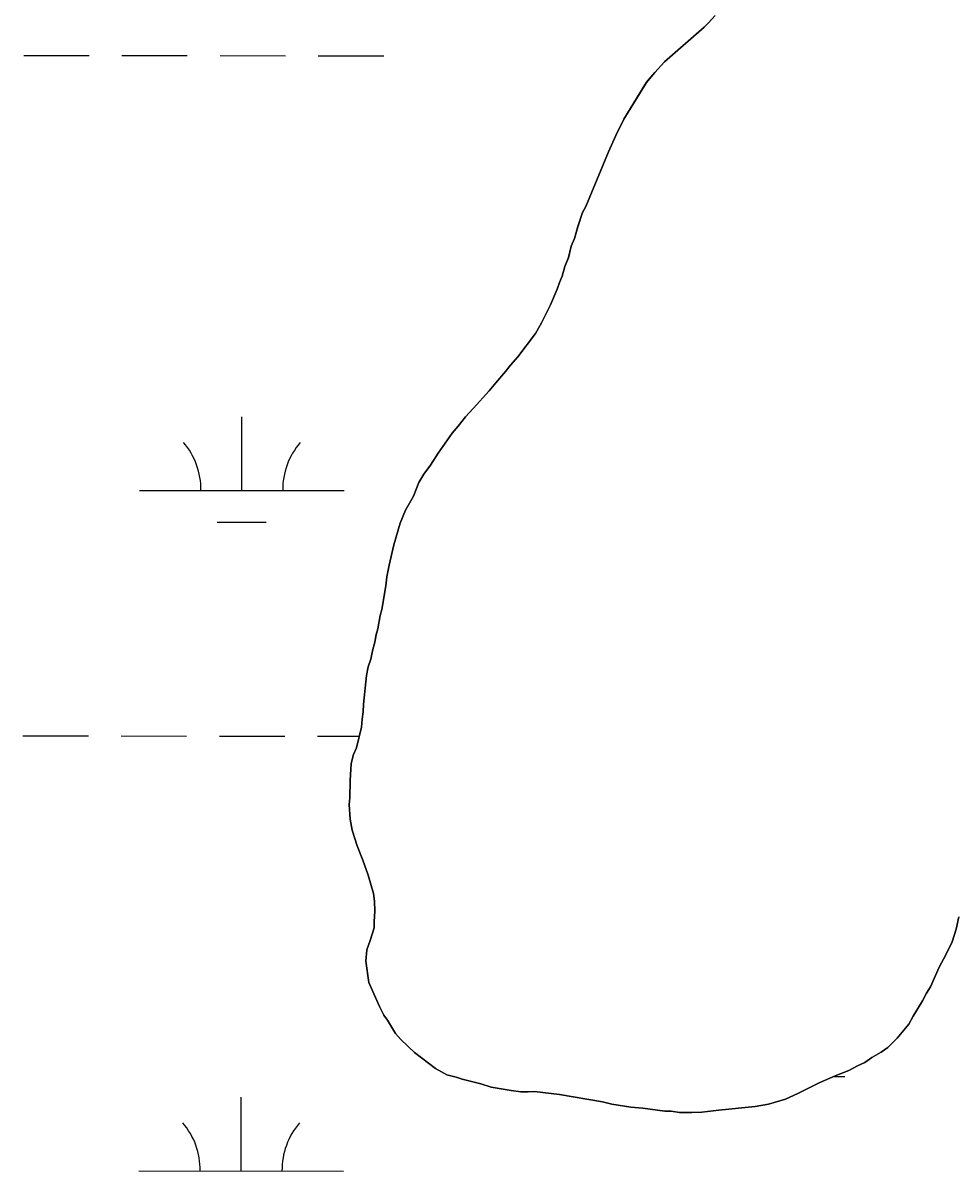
# Model space of a CAD drawing. Extents: x 3148686 to 3186545, y 916144 to 941516.
# Drawn here: x 3167173 to 3167629, y 936376 to 936937 of the extents above; entities that cross this region are included whole.
import ezdxf

# ---------------------------------------------------------------- set-up
doc = ezdxf.new("R2010")
doc.units = 0
for name, color, linetype in [('V-SITE-VEGE', 7, 'Continuous'), ('V-TOPO-SHOR', 7, 'Continuous'), ('V-WETL-SWMP', 7, 'Continuous')]:
    doc.layers.add(name, color=color, linetype=linetype)

msp = doc.modelspace()

# ---------------------------------------------------------------- linework, layer by layer
at = {"layer": 'V-SITE-VEGE'}
for p, q in [((3167508.08, 936936.9), (3167511.32, 936940.6)), ((3167486.57, 936917.92), (3167505.93, 936934.79)), ((3167505.93, 936934.79), (3167508.08, 936936.9)), ((3167481.73, 936912.64), (3167486.57, 936917.92)), ((3167477.68, 936907.88), (3167481.73, 936912.64)), ((3167466.58, 936889.87), (3167477.68, 936907.88)), ((3167462.77, 936881.91), (3167466.58, 936889.87)), ((3167459.23, 936873.94), (3167462.77, 936881.91)), ((3167448.04, 936847.14), (3167459.23, 936873.94)), ((3167446.41, 936844.22), (3167448.04, 936847.14)), ((3167444.21, 936837.31), (3167446.41, 936844.22)), ((3167442.55, 936831.46), (3167444.21, 936837.31)), ((3167439.53, 936822.16), (3167440.92, 936827.75)), ((3167440.92, 936827.75), (3167442.55, 936831.46)), ((3167437.89, 936817.91), (3167439.53, 936822.16)), ((3167436.51, 936813.13), (3167437.89, 936817.91)), ((3167435.15, 936809.95), (3167436.51, 936813.13)), ((3167430.78, 936799.06), (3167434.05, 936806.76)), ((3167434.05, 936806.76), (3167435.15, 936809.95)), ((3167426.43, 936790.31), (3167430.78, 936799.06)), ((3167423.44, 936785.01), (3167426.43, 936790.31)), ((3167414.8, 936773.63), (3167423.44, 936785.01)), ((3167411.3, 936769.67), (3167414.8, 936773.63)), ((3167404.02, 936760.94), (3167408.87, 936766.49)), ((3167408.87, 936766.49), (3167411.3, 936769.67)), ((3167400.78, 936756.98), (3167404.02, 936760.94)), ((3167393.23, 936748.52), (3167400.78, 936756.98)), ((3167385.69, 936739.8), (3167389.2, 936744.3)), ((3167389.2, 936744.3), (3167393.23, 936748.52)), ((3167382.72, 936736.36), (3167385.69, 936739.8)), ((3167375.96, 936726.57), (3167382.72, 936736.36)), ((3167372.17, 936720.74), (3167375.96, 936726.57)), ((3167366.49, 936712.26), (3167368.93, 936716.24)), ((3167368.93, 936716.24), (3167372.17, 936720.74)), ((3167363.76, 936705.63), (3167366.49, 936712.26)), ((3167359.97, 936698.74), (3167363.76, 936705.63)), ((3167357.24, 936692.37), (3167359.97, 936698.74)), ((3167354.2, 936681.74), (3167357.24, 936692.37)), ((3167351.98, 936671.89), (3167354.2, 936681.74)), ((3167350.85, 936666.04), (3167351.98, 936671.89)), ((3167350.28, 936661.78), (3167350.85, 936666.04)), ((3167348.3, 936650.07), (3167350.28, 936661.78)), ((3167347.47, 936647.15), (3167348.3, 936650.07)), ((3167346.34, 936640.76), (3167347.47, 936647.15)), ((3167344.94, 936634.11), (3167345.51, 936637.84)), ((3167345.51, 936637.84), (3167346.34, 936640.76)), ((3167343.83, 936629.86), (3167344.94, 936634.11)), ((3167341.63, 936622.15), (3167343, 936625.87)), ((3167343, 936625.87), (3167343.83, 936629.86)), ((3167340.79, 936617.9), (3167341.63, 936622.15)), ((3167339.32, 936603.79), (3167340.79, 936617.9)), ((3167339.28, 936600.05), (3167339.32, 936603.79)), ((3167338.71, 936596.6), (3167339.28, 936600.05)), ((3167335.91, 936582.5), (3167338.41, 936592.6)), ((3167338.41, 936592.6), (3167338.71, 936596.6)), ((3167334.55, 936579.31), (3167335.91, 936582.5)), ((3167333.44, 936574.79), (3167334.55, 936579.31)), ((3167332.82, 936566.54), (3167333.44, 936574.79)), ((3167332.74, 936558.01), (3167332.82, 936566.54)), ((3167332.44, 936554.81), (3167332.74, 936558.01)), ((3167332.91, 936547.61), (3167332.44, 936554.81)), ((3167333.92, 936542.27), (3167332.91, 936547.61)), ((3167336.24, 936534.52), (3167333.92, 936542.27)), ((3167339.1, 936527.56), (3167336.24, 936534.52)), ((3167341.7, 936520.34), (3167339.1, 936527.56)), ((3167344.28, 936511.25), (3167341.7, 936520.34)), ((3167344.77, 936507.51), (3167344.28, 936511.25)), ((3167344.68, 936497.65), (3167344.99, 936502.72)), ((3167344.99, 936502.72), (3167344.77, 936507.51)), ((3167344.65, 936494.46), (3167344.68, 936497.65)), ((3167630.42, 936499.93), (3167629.03, 936493.81)), ((3167342.72, 936488.34), (3167344.65, 936494.46)), ((3167629.03, 936493.81), (3167627.11, 936487.7)), ((3167341.08, 936483.83), (3167342.72, 936488.34)), ((3167627.11, 936487.7), (3167624.11, 936481.34)), ((3167340.49, 936478.24), (3167341.08, 936483.83)), ((3167624.11, 936481.34), (3167620.85, 936475.24)), ((3167341.99, 936467.83), (3167340.49, 936478.24)), ((3167620.85, 936475.24), (3167616.5, 936465.69)), ((3167347.2, 936456.05), (3167341.99, 936467.83)), ((3167616.5, 936465.69), (3167614.6, 936462.5)), ((3167612.7, 936458.79), (3167608.09, 936451.37)), ((3167614.6, 936462.5), (3167612.7, 936458.79)), ((3167349.29, 936451.77), (3167347.2, 936456.05)), ((3167351.14, 936449.35), (3167349.29, 936451.77)), ((3167355.07, 936442.91), (3167351.14, 936449.35)), ((3167605.92, 936447.4), (3167600.26, 936440.52)), ((3167608.09, 936451.37), (3167605.92, 936447.4)), ((3167357.71, 936439.96), (3167355.07, 936442.91)), ((3167600.26, 936440.52), (3167595.68, 936436.04)), ((3167364.31, 936433.5), (3167357.71, 936439.96)), ((3167595.68, 936436.04), (3167592.46, 936433.67)), ((3167374.63, 936425.67), (3167364.31, 936433.5)), ((3167587.9, 936431.05), (3167584.42, 936428.68)), ((3167592.46, 936433.67), (3167587.9, 936431.05)), ((3167380.19, 936422.68), (3167374.63, 936425.67)), ((3167576.65, 936424.76), (3167569.96, 936422.16)), ((3167580.94, 936427.12), (3167576.65, 936424.76)), ((3167584.42, 936428.68), (3167580.94, 936427.12)), ((3167384.71, 936421.57), (3167380.19, 936422.68)), ((3167387.64, 936420.47), (3167384.71, 936421.57)), ((3167396.68, 936418.25), (3167387.64, 936420.47)), ((3167401.73, 936416.61), (3167396.68, 936418.25)), ((3167562.2, 936418.77), (3167551.75, 936413.54)), ((3167569.96, 936422.16), (3167562.2, 936418.77)), ((3167411.57, 936414.91), (3167401.73, 936416.61)), ((3167416.36, 936414.33), (3167411.57, 936414.91)), ((3167419.83, 936414.29), (3167416.36, 936414.33)), ((3167423.03, 936414.53), (3167419.83, 936414.29)), ((3167435.27, 936413.08), (3167423.03, 936414.53)), ((3167456.29, 936409.41), (3167435.27, 936413.08)), ((3167551.75, 936413.54), (3167545.6, 936410.67)), ((3167460.81, 936408.3), (3167456.29, 936409.41)), ((3167470.13, 936406.87), (3167460.81, 936408.3)), ((3167475.99, 936406.29), (3167470.13, 936406.87)), ((3167530.9, 936407.08), (3167513.02, 936405.39)), ((3167537.31, 936408.35), (3167530.9, 936407.08)), ((3167545.6, 936410.67), (3167537.31, 936408.35)), ((3167486.64, 936404.85), (3167475.99, 936406.29)), ((3167489.83, 936404.82), (3167486.64, 936404.85)), ((3167493.83, 936404.25), (3167489.83, 936404.82)), ((3167499.95, 936404.19), (3167493.83, 936404.25)), ((3167504.75, 936404.41), (3167499.95, 936404.19)), ((3167513.02, 936405.39), (3167504.75, 936404.41))]:
    msp.add_line(p, q, dxfattribs=at)
at = {"layer": 'V-TOPO-SHOR'}
for points in [[(3167511.32, 936940.6), (3167508.08, 936936.9), (3167505.93, 936934.79), (3167486.57, 936917.92), (3167481.73, 936912.64), (3167477.68, 936907.88), (3167466.58, 936889.87), (3167462.77, 936881.91), (3167459.23, 936873.95), (3167448.04, 936847.14), (3167446.41, 936844.22), (3167444.21, 936837.31), (3167442.55, 936831.46), (3167440.92, 936827.75), (3167439.53, 936822.16), (3167437.89, 936817.91), (3167436.51, 936813.13), (3167435.15, 936809.95), (3167434.05, 936806.76), (3167430.78, 936799.06), (3167426.43, 936790.31), (3167423.44, 936785.01), (3167414.8, 936773.63), (3167411.3, 936769.67), (3167408.87, 936766.49), (3167404.02, 936760.94), (3167400.78, 936756.98), (3167393.23, 936748.52), (3167389.2, 936744.3), (3167385.69, 936739.8), (3167382.72, 936736.36), (3167375.96, 936726.57), (3167372.17, 936720.74), (3167368.93, 936716.24), (3167366.49, 936712.26), (3167363.76, 936705.63), (3167359.97, 936698.74), (3167357.24, 936692.37), (3167354.2, 936681.74), (3167351.98, 936671.89), (3167350.85, 936666.04), (3167350.28, 936661.78), (3167348.3, 936650.07), (3167347.47, 936647.15), (3167346.34, 936640.76), (3167345.51, 936637.84), (3167344.94, 936634.11), (3167343.83, 936629.86), (3167343, 936625.87), (3167341.63, 936622.15), (3167340.79, 936617.9)], [(3167340.79, 936617.9), (3167339.32, 936603.79), (3167339.28, 936600.05), (3167338.71, 936596.6), (3167338.41, 936592.6), (3167335.91, 936582.5), (3167334.55, 936579.31), (3167333.44, 936574.79), (3167332.82, 936566.54), (3167332.74, 936558.01), (3167332.44, 936554.81), (3167332.91, 936547.61), (3167333.92, 936542.27), (3167336.24, 936534.52), (3167339.11, 936527.56), (3167341.7, 936520.34), (3167344.28, 936511.25), (3167344.77, 936507.51), (3167344.99, 936502.72), (3167344.68, 936497.65), (3167344.65, 936494.46), (3167342.72, 936488.34), (3167341.08, 936483.83), (3167340.49, 936478.24), (3167341.99, 936467.83), (3167347.2, 936456.05), (3167349.29, 936451.77), (3167351.14, 936449.35), (3167355.07, 936442.91), (3167357.71, 936439.96), (3167364.31, 936433.49), (3167374.63, 936425.67), (3167380.19, 936422.68), (3167384.71, 936421.57), (3167387.64, 936420.47), (3167396.68, 936418.25), (3167401.73, 936416.61), (3167411.57, 936414.91), (3167416.36, 936414.33), (3167419.83, 936414.29), (3167423.03, 936414.53), (3167435.27, 936413.08), (3167456.29, 936409.41), (3167460.81, 936408.3), (3167470.13, 936406.87), (3167475.99, 936406.29), (3167486.64, 936404.85), (3167489.83, 936404.82), (3167493.83, 936404.25), (3167499.95, 936404.19), (3167504.75, 936404.41), (3167513.02, 936405.39), (3167530.9, 936407.08), (3167537.31, 936408.35), (3167545.6, 936410.67)], [(3167545.6, 936410.67), (3167551.75, 936413.54), (3167562.2, 936418.77), (3167569.96, 936422.16), (3167576.65, 936424.76), (3167580.94, 936427.12), (3167584.42, 936428.68), (3167587.9, 936431.05), (3167592.46, 936433.67), (3167595.68, 936436.04), (3167600.26, 936440.52), (3167605.92, 936447.4), (3167608.09, 936451.37), (3167612.7, 936458.79), (3167614.6, 936462.5), (3167616.5, 936465.69), (3167620.85, 936475.24), (3167624.11, 936481.34), (3167627.11, 936487.7), (3167629.03, 936493.81), (3167630.42, 936499.93)]]:
    msp.add_lwpolyline(points, dxfattribs=at)
at = {"layer": 'V-WETL-SWMP'}
for p, q in [((3167486.58, 936917.93), (3167505.93, 936934.8)), ((3167486.58, 936917.93), (3167505.93, 936934.8)), ((3167505.93, 936934.8), (3167508.09, 936936.91)), ((3167505.93, 936934.8), (3167508.09, 936936.91)), ((3167173.28, 936921.05), (3167205.28, 936921.02)), ((3167221.28, 936921), (3167253.28, 936920.97)), ((3167269.28, 936920.95), (3167301.28, 936920.91)), ((3167317.28, 936920.9), (3167349.28, 936920.86)), ((3167481.73, 936912.65), (3167486.58, 936917.93)), ((3167481.73, 936912.65), (3167486.58, 936917.93)), ((3167477.69, 936907.89), (3167481.73, 936912.65)), ((3167477.69, 936907.89), (3167481.73, 936912.65)), ((3167466.58, 936889.87), (3167477.69, 936907.89)), ((3167466.58, 936889.87), (3167477.69, 936907.89)), ((3167462.77, 936881.91), (3167466.58, 936889.87)), ((3167462.77, 936881.91), (3167466.58, 936889.87)), ((3167459.23, 936873.95), (3167462.77, 936881.91)), ((3167459.23, 936873.95), (3167462.77, 936881.91)), ((3167448.04, 936847.14), (3167459.23, 936873.95)), ((3167448.04, 936847.14), (3167459.23, 936873.95)), ((3167446.41, 936844.22), (3167448.04, 936847.14)), ((3167446.41, 936844.22), (3167448.04, 936847.14)), ((3167444.21, 936837.32), (3167446.41, 936844.22)), ((3167444.21, 936837.32), (3167446.41, 936844.22)), ((3167442.56, 936831.47), (3167444.21, 936837.32)), ((3167442.56, 936831.47), (3167444.21, 936837.32)), ((3167439.54, 936822.17), (3167440.92, 936827.75)), ((3167439.54, 936822.17), (3167440.92, 936827.75)), ((3167440.92, 936827.75), (3167442.56, 936831.47)), ((3167440.92, 936827.75), (3167442.56, 936831.47)), ((3167437.89, 936817.92), (3167439.54, 936822.17)), ((3167437.89, 936817.92), (3167439.54, 936822.17)), ((3167436.52, 936813.14), (3167437.89, 936817.92)), ((3167436.52, 936813.14), (3167437.89, 936817.92)), ((3167435.15, 936809.95), (3167436.52, 936813.14)), ((3167435.15, 936809.95), (3167436.52, 936813.14)), ((3167430.78, 936799.07), (3167434.05, 936806.76)), ((3167430.78, 936799.07), (3167434.05, 936806.76)), ((3167434.05, 936806.76), (3167435.15, 936809.95)), ((3167434.05, 936806.76), (3167435.15, 936809.95)), ((3167426.43, 936790.31), (3167430.78, 936799.07)), ((3167426.43, 936790.31), (3167430.78, 936799.07)), ((3167423.45, 936785.01), (3167426.43, 936790.31)), ((3167423.45, 936785.01), (3167426.43, 936790.31)), ((3167414.81, 936773.64), (3167423.45, 936785.01)), ((3167414.81, 936773.64), (3167423.45, 936785.01)), ((3167411.3, 936769.67), (3167414.81, 936773.64)), ((3167411.3, 936769.67), (3167414.81, 936773.64)), ((3167404.02, 936760.95), (3167408.87, 936766.5)), ((3167404.02, 936760.95), (3167408.87, 936766.5)), ((3167408.87, 936766.5), (3167411.3, 936769.67)), ((3167408.87, 936766.5), (3167411.3, 936769.67)), ((3167400.79, 936756.98), (3167404.02, 936760.95)), ((3167400.79, 936756.98), (3167404.02, 936760.95)), ((3167393.24, 936748.52), (3167400.79, 936756.98)), ((3167393.24, 936748.52), (3167400.79, 936756.98)), ((3167279.9, 936708.33), (3167279.94, 936744.33)), ((3167385.69, 936739.8), (3167389.2, 936744.3)), ((3167385.69, 936739.8), (3167389.2, 936744.3)), ((3167389.2, 936744.3), (3167393.24, 936748.52)), ((3167389.2, 936744.3), (3167393.24, 936748.52)), ((3167382.73, 936736.37), (3167385.69, 936739.8)), ((3167382.73, 936736.37), (3167385.69, 936739.8)), ((3167375.97, 936726.57), (3167382.73, 936736.37)), ((3167375.97, 936726.57), (3167382.73, 936736.37)), ((3167372.18, 936720.74), (3167375.97, 936726.57)), ((3167372.18, 936720.74), (3167375.97, 936726.57)), ((3167366.5, 936712.27), (3167368.94, 936716.24)), ((3167366.5, 936712.27), (3167368.94, 936716.24)), ((3167368.94, 936716.24), (3167372.18, 936720.74)), ((3167368.94, 936716.24), (3167372.18, 936720.74)), ((3167363.77, 936705.63), (3167366.5, 936712.27)), ((3167363.77, 936705.63), (3167366.5, 936712.27)), ((3167229.9, 936708.39), (3167329.9, 936708.28)), ((3167359.97, 936698.74), (3167363.77, 936705.63)), ((3167359.97, 936698.74), (3167363.77, 936705.63)), ((3167357.24, 936692.37), (3167359.97, 936698.74)), ((3167357.24, 936692.37), (3167359.97, 936698.74)), ((3167267.89, 936692.92), (3167291.89, 936692.89)), ((3167354.21, 936681.74), (3167357.24, 936692.37)), ((3167354.21, 936681.74), (3167357.24, 936692.37)), ((3167351.98, 936671.9), (3167354.21, 936681.74)), ((3167351.98, 936671.9), (3167354.21, 936681.74)), ((3167350.86, 936666.05), (3167351.98, 936671.9)), ((3167350.86, 936666.05), (3167351.98, 936671.9)), ((3167350.28, 936661.79), (3167350.86, 936666.05)), ((3167350.28, 936661.79), (3167350.86, 936666.05)), ((3167348.3, 936650.08), (3167350.28, 936661.79)), ((3167348.3, 936650.08), (3167350.28, 936661.79)), ((3167347.47, 936647.16), (3167348.3, 936650.08)), ((3167347.47, 936647.16), (3167348.3, 936650.08)), ((3167346.35, 936640.77), (3167347.47, 936647.16)), ((3167346.35, 936640.77), (3167347.47, 936647.16)), ((3167344.95, 936634.12), (3167345.52, 936637.85)), ((3167344.95, 936634.12), (3167345.52, 936637.85)), ((3167345.52, 936637.85), (3167346.35, 936640.77)), ((3167345.52, 936637.85), (3167346.35, 936640.77)), ((3167343.84, 936629.87), (3167344.95, 936634.12)), ((3167343.84, 936629.87), (3167344.95, 936634.12)), ((3167341.63, 936622.16), (3167343, 936625.88)), ((3167341.63, 936622.16), (3167343, 936625.88)), ((3167343, 936625.88), (3167343.84, 936629.87)), ((3167343, 936625.88), (3167343.84, 936629.87)), ((3167340.79, 936617.9), (3167341.63, 936622.16)), ((3167340.79, 936617.9), (3167341.63, 936622.16)), ((3167339.32, 936603.79), (3167340.79, 936617.9)), ((3167339.32, 936603.79), (3167340.79, 936617.9)), ((3167339.29, 936600.06), (3167339.32, 936603.79)), ((3167339.29, 936600.06), (3167339.32, 936603.79)), ((3167338.72, 936596.6), (3167339.29, 936600.06)), ((3167338.72, 936596.6), (3167339.29, 936600.06)), ((3167335.92, 936582.5), (3167338.41, 936592.61)), ((3167335.92, 936582.5), (3167338.41, 936592.61)), ((3167338.41, 936592.61), (3167338.72, 936596.6)), ((3167338.41, 936592.61), (3167338.72, 936596.6)), ((3167172.93, 936588.38), (3167204.93, 936588.34)), ((3167220.93, 936588.32), (3167252.93, 936588.29)), ((3167268.93, 936588.27), (3167300.93, 936588.24)), ((3167316.93, 936588.22), (3167337.32, 936588.2)), ((3167334.55, 936579.32), (3167335.92, 936582.5)), ((3167334.55, 936579.32), (3167335.92, 936582.5)), ((3167333.44, 936574.8), (3167334.55, 936579.32)), ((3167333.44, 936574.8), (3167334.55, 936579.32)), ((3167332.83, 936566.54), (3167333.44, 936574.8)), ((3167332.83, 936566.54), (3167333.44, 936574.8)), ((3167332.75, 936558.01), (3167332.83, 936566.54)), ((3167332.75, 936558.01), (3167332.83, 936566.54)), ((3167332.45, 936554.82), (3167332.75, 936558.01)), ((3167332.45, 936554.82), (3167332.75, 936558.01)), ((3167332.91, 936547.61), (3167332.45, 936554.82)), ((3167332.91, 936547.61), (3167332.45, 936554.82)), ((3167333.92, 936542.27), (3167332.91, 936547.61)), ((3167333.92, 936542.27), (3167332.91, 936547.61)), ((3167336.25, 936534.52), (3167333.92, 936542.27)), ((3167336.25, 936534.52), (3167333.92, 936542.27)), ((3167339.11, 936527.56), (3167336.25, 936534.52)), ((3167339.11, 936527.56), (3167336.25, 936534.52)), ((3167341.71, 936520.34), (3167339.11, 936527.56)), ((3167341.71, 936520.34), (3167339.11, 936527.56)), ((3167344.28, 936511.26), (3167341.71, 936520.34)), ((3167344.28, 936511.26), (3167341.71, 936520.34)), ((3167344.78, 936507.52), (3167344.28, 936511.26)), ((3167344.78, 936507.52), (3167344.28, 936511.26)), ((3167344.68, 936497.66), (3167345, 936502.72)), ((3167344.68, 936497.66), (3167345, 936502.72)), ((3167345, 936502.72), (3167344.78, 936507.52)), ((3167345, 936502.72), (3167344.78, 936507.52)), ((3167344.65, 936494.46), (3167344.68, 936497.66)), ((3167344.65, 936494.46), (3167344.68, 936497.66)), ((3167630.43, 936499.94), (3167629.04, 936493.82)), ((3167630.43, 936499.94), (3167629.04, 936493.82)), ((3167342.73, 936488.35), (3167344.65, 936494.46)), ((3167342.73, 936488.35), (3167344.65, 936494.46)), ((3167629.04, 936493.82), (3167627.11, 936487.71)), ((3167629.04, 936493.82), (3167627.11, 936487.71)), ((3167341.08, 936483.83), (3167342.73, 936488.35)), ((3167341.08, 936483.83), (3167342.73, 936488.35)), ((3167627.11, 936487.71), (3167624.12, 936481.34)), ((3167627.11, 936487.71), (3167624.12, 936481.34)), ((3167340.5, 936478.24), (3167341.08, 936483.83)), ((3167340.5, 936478.24), (3167341.08, 936483.83)), ((3167624.12, 936481.34), (3167620.86, 936475.24)), ((3167624.12, 936481.34), (3167620.86, 936475.24)), ((3167341.99, 936467.83), (3167340.5, 936478.24)), ((3167341.99, 936467.83), (3167340.5, 936478.24)), ((3167620.86, 936475.24), (3167616.5, 936465.69)), ((3167620.86, 936475.24), (3167616.5, 936465.69)), ((3167347.21, 936456.06), (3167341.99, 936467.83)), ((3167347.21, 936456.06), (3167341.99, 936467.83)), ((3167616.5, 936465.69), (3167614.6, 936462.51)), ((3167616.5, 936465.69), (3167614.6, 936462.51)), ((3167612.7, 936458.8), (3167608.1, 936451.38)), ((3167612.7, 936458.8), (3167608.1, 936451.38)), ((3167614.6, 936462.51), (3167612.7, 936458.8)), ((3167614.6, 936462.51), (3167612.7, 936458.8)), ((3167349.3, 936451.77), (3167347.21, 936456.06)), ((3167349.3, 936451.77), (3167347.21, 936456.06)), ((3167351.14, 936449.35), (3167349.3, 936451.77)), ((3167351.14, 936449.35), (3167349.3, 936451.77)), ((3167355.08, 936442.92), (3167351.14, 936449.35)), ((3167355.08, 936442.92), (3167351.14, 936449.35)), ((3167605.93, 936447.4), (3167600.26, 936440.53)), ((3167605.93, 936447.4), (3167600.26, 936440.53)), ((3167608.1, 936451.38), (3167605.93, 936447.4)), ((3167608.1, 936451.38), (3167605.93, 936447.4)), ((3167357.71, 936439.96), (3167355.08, 936442.92)), ((3167357.71, 936439.96), (3167355.08, 936442.92)), ((3167600.26, 936440.53), (3167595.69, 936436.04)), ((3167600.26, 936440.53), (3167595.69, 936436.04)), ((3167364.31, 936433.5), (3167357.71, 936439.96)), ((3167364.31, 936433.5), (3167357.71, 936439.96)), ((3167595.69, 936436.04), (3167592.47, 936433.67)), ((3167595.69, 936436.04), (3167592.47, 936433.67)), ((3167374.63, 936425.67), (3167364.31, 936433.5)), ((3167374.63, 936425.67), (3167364.31, 936433.5)), ((3167587.91, 936431.05), (3167584.42, 936428.69)), ((3167587.91, 936431.05), (3167584.42, 936428.69)), ((3167592.47, 936433.67), (3167587.91, 936431.05)), ((3167592.47, 936433.67), (3167587.91, 936431.05)), ((3167380.2, 936422.68), (3167374.63, 936425.67)), ((3167380.2, 936422.68), (3167374.63, 936425.67)), ((3167576.66, 936424.77), (3167569.97, 936422.17)), ((3167576.66, 936424.77), (3167569.97, 936422.17)), ((3167580.94, 936427.12), (3167576.66, 936424.77)), ((3167580.94, 936427.12), (3167576.66, 936424.77)), ((3167584.42, 936428.69), (3167580.94, 936427.12)), ((3167584.42, 936428.69), (3167580.94, 936427.12)), ((3167384.72, 936421.57), (3167380.2, 936422.68)), ((3167384.72, 936421.57), (3167380.2, 936422.68)), ((3167387.64, 936420.48), (3167384.72, 936421.57)), ((3167387.64, 936420.48), (3167384.72, 936421.57)), ((3167396.68, 936418.26), (3167387.64, 936420.48)), ((3167396.68, 936418.26), (3167387.64, 936420.48)), ((3167401.73, 936416.61), (3167396.68, 936418.26)), ((3167401.73, 936416.61), (3167396.68, 936418.26)), ((3167562.2, 936418.78), (3167551.76, 936413.55)), ((3167562.2, 936418.78), (3167551.76, 936413.55)), ((3167569.97, 936422.17), (3167562.2, 936418.78)), ((3167569.97, 936422.17), (3167562.2, 936418.78)), ((3167569.09, 936421.78), (3167574.67, 936421.78)), ((3167411.58, 936414.91), (3167401.73, 936416.61)), ((3167411.58, 936414.91), (3167401.73, 936416.61)), ((3167416.37, 936414.33), (3167411.58, 936414.91)), ((3167416.37, 936414.33), (3167411.58, 936414.91)), ((3167419.83, 936414.3), (3167416.37, 936414.33)), ((3167419.83, 936414.3), (3167416.37, 936414.33)), ((3167423.03, 936414.54), (3167419.83, 936414.3)), ((3167423.03, 936414.54), (3167419.83, 936414.3)), ((3167435.28, 936413.08), (3167423.03, 936414.54)), ((3167435.28, 936413.08), (3167423.03, 936414.54)), ((3167456.3, 936409.41), (3167435.28, 936413.08)), ((3167456.3, 936409.41), (3167435.28, 936413.08)), ((3167551.76, 936413.55), (3167545.6, 936410.68)), ((3167551.76, 936413.55), (3167545.6, 936410.68)), ((3167279.55, 936375.66), (3167279.59, 936411.66)), ((3167460.82, 936408.3), (3167456.3, 936409.41)), ((3167460.82, 936408.3), (3167456.3, 936409.41)), ((3167470.13, 936406.88), (3167460.82, 936408.3)), ((3167470.13, 936406.88), (3167460.82, 936408.3)), ((3167475.99, 936406.29), (3167470.13, 936406.88)), ((3167475.99, 936406.29), (3167470.13, 936406.88)), ((3167530.91, 936407.09), (3167513.03, 936405.4)), ((3167530.91, 936407.09), (3167513.03, 936405.4)), ((3167537.31, 936408.36), (3167530.91, 936407.09)), ((3167537.31, 936408.36), (3167530.91, 936407.09)), ((3167545.6, 936410.68), (3167537.31, 936408.36)), ((3167545.6, 936410.68), (3167537.31, 936408.36)), ((3167486.64, 936404.85), (3167475.99, 936406.29)), ((3167486.64, 936404.85), (3167475.99, 936406.29)), ((3167489.84, 936404.82), (3167486.64, 936404.85)), ((3167489.84, 936404.82), (3167486.64, 936404.85)), ((3167493.83, 936404.25), (3167489.84, 936404.82)), ((3167493.83, 936404.25), (3167489.84, 936404.82)), ((3167499.96, 936404.19), (3167493.83, 936404.25)), ((3167499.96, 936404.19), (3167493.83, 936404.25)), ((3167504.76, 936404.41), (3167499.96, 936404.19)), ((3167504.76, 936404.41), (3167499.96, 936404.19)), ((3167513.03, 936405.4), (3167504.76, 936404.41)), ((3167513.03, 936405.4), (3167504.76, 936404.41)), ((3167229.55, 936375.71), (3167329.55, 936375.61))]:
    msp.add_line(p, q, dxfattribs=at)
for centre, start, end in [((3167224.66, 936708.87), 359.1678, 40.7115), ((3167335.15, 936708.75), 139.1678, 180.7115), ((3167224.31, 936376.19), 359.1678, 40.7115), ((3167334.8, 936376.08), 139.1678, 180.7115)]:
    msp.add_arc(centre, 35.25, start, end, dxfattribs=at)

doc.saveas('drawing.dxf')
